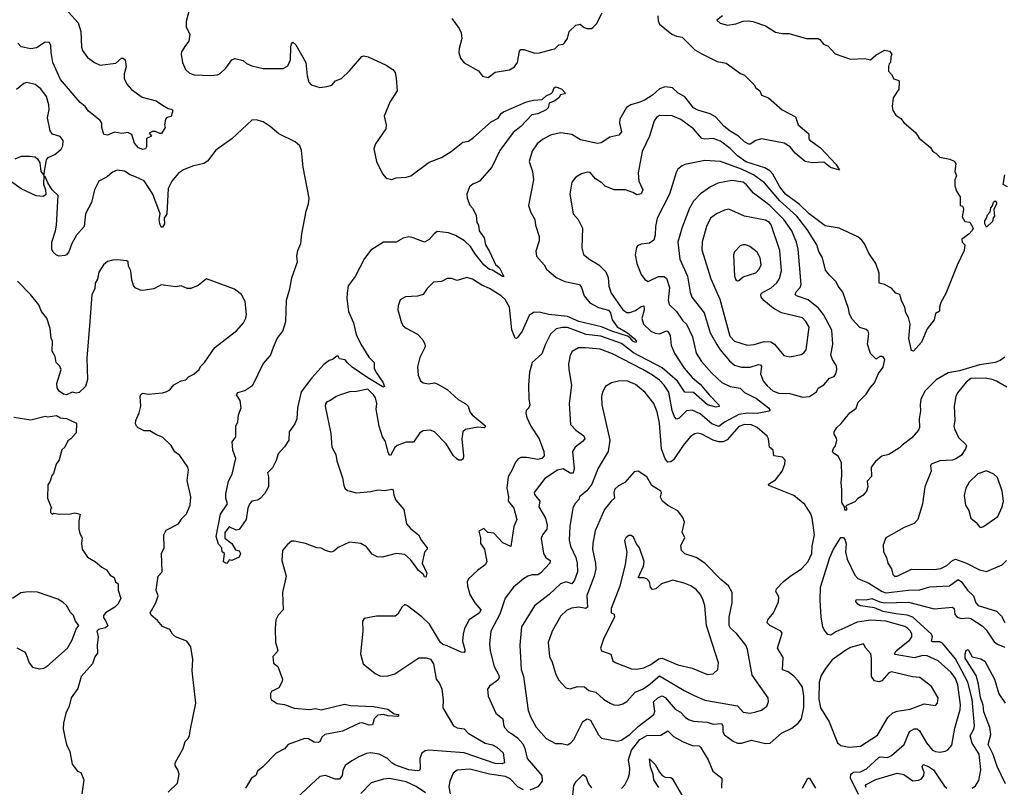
# Model space of a CAD drawing. Extents: x 2057697 to 2160550, y 827490 to 1016834.
# Tile 473 of 509: x 2119535 to 2126491, y 977061 to 982488. Entities that reach past the tile are written whole.
import ezdxf

# ---------------------------------------------------------------- set-up
doc = ezdxf.new("R2010")
doc.units = 0

msp = doc.modelspace()

# ---------------------------------------------------------------- linework, layer by layer
at = {"layer": '0CON20XD'}
for points in [[(2120733.8, 982565), (2120711.4, 982475), (2120711.2, 982435), (2120738, 982385), (2120730, 982335), (2120705.8, 982304.2), (2120679.3, 982260.7), (2120676.7, 982243.3), (2120686.2, 982185), (2120707.5, 982135), (2120735, 982108.8), (2120768, 982098), (2120885, 982092.7), (2120931.7, 982098.3), (2120951.7, 982108.3), (2120991.2, 982145), (2121035, 982203.3), (2121055, 982213.8), (2121115, 982198.8), (2121137.7, 982177.7), (2121175, 982161.2), (2121255, 982141.4), (2121397.6, 982142.4), (2121428.6, 982161.4), (2121447.5, 982205), (2121451.1, 982295), (2121455, 982317.5), (2121465, 982328.8), (2121485, 982310), (2121556.2, 982185), (2121565, 982090), (2121578, 982045), (2121595, 982028), (2121655, 982009.2), (2121705, 982014.3), (2121740, 982025), (2121766, 982055), (2121807.6, 982072.4), (2121865, 982126.2), (2121951.7, 982228.3), (2121966.8, 982233.2), (2121996, 982226), (2122123.1, 982165), (2122171.2, 982135), (2122187.1, 982115), (2122193.8, 982075), (2122201.2, 981985), (2122150.8, 981905), (2122111.2, 981805), (2122124, 981745), (2122122, 981715), (2122049.1, 981610.9), (2122038, 981575), (2122055.8, 981485), (2122097.9, 981397.9), (2122125, 981368), (2122165, 981358.1), (2122195, 981368.6), (2122265, 981373.3), (2122298.8, 981385), (2122428.9, 981481.1), (2122515, 981514.5), (2122584.4, 981555), (2122665, 981622), (2122705, 981628), (2122742, 981655), (2122865, 981765.8), (2122915, 981791.2), (2122936, 981824), (2122954, 981836), (2123115, 981905.9), (2123165, 981919.1), (2123225.6, 981924.4), (2123255, 981950), (2123290, 981965), (2123300, 981975), (2123310, 982005), (2123325, 982013.3), (2123365, 981996.2), (2123388.3, 981971.7), (2123385, 981962.5), (2123355, 981956.7), (2123342.9, 981935), (2123315, 981912.9), (2123275, 981897.5), (2123268.6, 981865), (2123255, 981851.4), (2123195, 981823.1), (2123154.4, 981815.6), (2123075, 981732.2), (2123020.8, 981689.2), (2122926.7, 981563.3), (2122871.8, 981445), (2122782.9, 981347.1), (2122765, 981336), (2122736.7, 981325), (2122712, 981305), (2122694.3, 981255), (2122695.9, 981225.9), (2122715, 981177.5), (2122734, 981155), (2122760, 981105), (2122764, 981055), (2122775.8, 981035), (2122780.8, 980995), (2122816.2, 980945), (2122826, 980895), (2122855, 980850), (2122896.8, 980756.8), (2122925, 980734), (2122955, 980672.5), (2122945, 980672.9), (2122876.5, 980716.5), (2122855, 980721.1), (2122815, 980755.5), (2122750.7, 980835), (2122720, 980885), (2122676.9, 980925), (2122615, 980963.1), (2122565, 980981.5), (2122485, 980990.6), (2122462.9, 980975), (2122426.8, 980933.2), (2122395.8, 980914.2), (2122315, 980946.2), (2122285, 980951.5), (2122245, 980943.2), (2122196, 980915), (2122105, 980914.2), (2122015, 980858.6), (2121971.3, 980798.7), (2121905, 980672.5), (2121855, 980606.7), (2121848, 980555), (2121847, 980517), (2121859.2, 980425), (2121894.1, 980344.1), (2121912.9, 980262.9), (2121944.2, 980195), (2122001.4, 980101.4), (2122038.8, 980065), (2122040.6, 980025), (2122052.7, 979992.7), (2122100, 979925), (2122112.5, 979895), (2122105, 979890), (2122095, 979894.4), (2121995, 979956.9), (2121885, 980031.8), (2121851.2, 980061.2), (2121835, 980084.3), (2121795, 980090), (2121785, 980110), (2121775, 980108.8), (2121745.5, 980084.5), (2121721.7, 980078.3), (2121685, 980050.8), (2121598.1, 979955), (2121522.8, 979857.2), (2121498.9, 979745), (2121494.2, 979665), (2121479.2, 979630.8), (2121438.1, 979575), (2121435.8, 979514.2), (2121405, 979467.5), (2121360.3, 979419.7), (2121347.6, 979372.4), (2121321.3, 979318.7), (2121286, 979285), (2121292.5, 979255), (2121294, 979185), (2121265, 979136.2), (2121235, 979102), (2121215, 979090.8), (2121176.4, 979083.6), (2121161.7, 979068.3), (2121146.2, 979033.8), (2121135.6, 978955), (2121085.9, 978884.1), (2121065, 978880), (2121015, 978902.5), (2120985, 978862.5), (2120985, 978823.3), (2121033.8, 978785), (2121060, 978740), (2121085, 978732), (2121095.3, 978715.3), (2121085, 978689.2), (2121035, 978665.8), (2121015, 978670), (2121012.5, 978662.5), (2120996.4, 978643.6), (2120976.2, 978655), (2120983, 978713), (2120966.7, 978725), (2120963.8, 978755), (2120939.1, 978779.1), (2120922.2, 978835), (2120955, 978992), (2121004.3, 979065), (2120992.1, 979105), (2120992.7, 979135), (2121009.4, 979225), (2121035.7, 979275), (2121062, 979385), (2121041.2, 979445), (2121037, 979503), (2121061.2, 979538.8), (2121062.5, 979615), (2121075.7, 979645), (2121082, 979695), (2121098.8, 979745), (2121093.3, 979795), (2121066.2, 979835), (2121077.3, 979852.7), (2121125, 979867.1), (2121181.2, 979905), (2121254.3, 980055), (2121306.1, 980113.9), (2121327.2, 980172.8), (2121353.1, 980235), (2121394.4, 980285), (2121414.4, 980355), (2121420.9, 980505), (2121443.5, 980585), (2121456.7, 980663.3), (2121497.1, 980775), (2121492.7, 980815), (2121501.1, 980855), (2121521.1, 980905), (2121528.6, 980975), (2121559.4, 981135), (2121575.6, 981185), (2121579.1, 981225), (2121538.5, 981445), (2121526.4, 981563.6), (2121514.4, 981595), (2121482, 981625), (2121365, 981680), (2121335.7, 981705.7), (2121305, 981733.5), (2121255, 981765.5), (2121205, 981780.4), (2121175, 981776.2), (2121033.6, 981646.4), (2120921.9, 981565), (2120862.6, 981487.4), (2120835, 981472.2), (2120755, 981452.7), (2120693.6, 981426.4), (2120657.6, 981402.4), (2120610, 981345), (2120585, 981293.3), (2120575.4, 981115), (2120555.8, 981085), (2120558.2, 981045), (2120545, 981020), (2120535, 981020), (2120525, 981046.7), (2120520.5, 981075), (2120527.1, 981115), (2120475, 981254), (2120415, 981348.8), (2120353.3, 981376.7), (2120315, 981390), (2120275, 981416.2), (2120225, 981423.3), (2120190.3, 981409.7), (2120153.2, 981376.8), (2120095, 981346), (2120064.6, 981285.4), (2120042.5, 981195), (2120000.9, 981115), (2119990.5, 981025), (2119936.7, 980965), (2119904.4, 980905), (2119882.4, 980847.6), (2119866.2, 980825), (2119855, 980820), (2119815, 980816), (2119795, 980822), (2119772, 980845), (2119762, 980865), (2119763.5, 980915), (2119789.1, 980995), (2119795.3, 981034.7), (2119806, 981245), (2119765, 981286), (2119733.8, 981333.8), (2119715, 981378.6), (2119705, 981383.3), (2119702.6, 981325), (2119718.4, 981285), (2119719.1, 981250.9), (2119703.1, 981236.9), (2119652.2, 981242.2), (2119545, 981292.5), (2119470.8, 981345)], [(2119879.8, 982539.8), (2119947.8, 982465), (2119967.1, 982405), (2119972.3, 982292.3), (2119980.2, 982270.2), (2120015, 982219.4), (2120064.7, 982184.7), (2120105, 982165.6), (2120215, 982180), (2120254, 982215), (2120267.5, 982215), (2120280, 982205), (2120287.5, 982155), (2120272.9, 982105), (2120272.9, 982072.9), (2120292.2, 982032.2), (2120325.8, 981995), (2120399.5, 981939.5), (2120500, 981915), (2120545, 981882.5), (2120585, 981860), (2120607.5, 981855), (2120617.5, 981845), (2120606.4, 981803.6), (2120575, 981796.7), (2120566.4, 981783.6), (2120557.5, 981745), (2120562.5, 981725), (2120536.4, 981683.6), (2120525, 981682.5), (2120495, 981696.2), (2120473.9, 981696.1), (2120450, 981685), (2120467.5, 981665), (2120431.2, 981648.8), (2120430.8, 981589.2), (2120424.3, 981575.7), (2120405, 981569.5), (2120375, 981581.8), (2120347.5, 981615), (2120326.7, 981676.7), (2120299.3, 981689.3), (2120255.9, 981684.1), (2120205, 981693.3), (2120155, 981671.2), (2120130, 981675), (2120116, 981725), (2120116, 981755), (2120103.8, 981775), (2120020.5, 981840.5), (2119998.8, 981875), (2119962.7, 981902.7), (2119824.6, 982065), (2119769.2, 982185), (2119756.8, 982255), (2119755.3, 982305.3), (2119746.8, 982326.8), (2119715, 982329.6), (2119655, 982289.6), (2119615, 982281.3), (2119546, 982295), (2119522.1, 982322.1)], [(2124500, 982515), (2124460, 982485), (2124483.2, 982463.2), (2124535, 982450), (2124595, 982457.5), (2124645, 982478.1), (2124685, 982479.1), (2124715.4, 982475.4), (2124805, 982444), (2124875, 982398.9), (2124925, 982389.4), (2124969.4, 982389.4), (2125094.1, 982354.1), (2125175.8, 982355.8), (2125188.3, 982348.3), (2125212.5, 982315), (2125245, 982303.3), (2125296.4, 982246.4), (2125405, 982208.8), (2125505, 982213.3), (2125545, 982203.3), (2125584.3, 982235.7), (2125645, 982272.5), (2125680, 982265), (2125697.5, 982245), (2125690, 982225), (2125687.5, 982185), (2125677.5, 982175), (2125673.6, 982156.4), (2125673, 982123), (2125695, 982100), (2125710, 982070), (2125745, 982057.5), (2125748.8, 982045), (2125745, 981997.5), (2125705.8, 981934.2), (2125698, 981875), (2125704, 981845), (2125725, 981813.8), (2125760.3, 981790.3), (2125781.3, 981761.3), (2125865, 981688.8), (2125890.3, 981650.3), (2125970, 981585), (2125986.1, 981556.1), (2126007.5, 981545), (2126035, 981516.7), (2126105, 981502.5), (2126136.4, 981486.4), (2126148.3, 981468.3), (2126142.5, 981415), (2126152.7, 981385), (2126140.8, 981355), (2126142, 981312), (2126153.3, 981275), (2126180, 981235), (2126180, 981175), (2126195, 981170), (2126199.3, 981159.3), (2126202.5, 981145), (2126193.9, 981093.9), (2126211.7, 981061.7), (2126246.7, 981056.7), (2126270, 981015), (2126263, 980997), (2126239.5, 980970.5), (2126190, 980935), (2126192.5, 980915), (2126212.5, 980895), (2126206.2, 980855), (2126157.2, 980752.8), (2126077.9, 980552.1), (2126042.4, 980487.6), (2126032.1, 980455), (2126032.5, 980427.5), (2126005, 980410), (2125994.5, 980365.5), (2125947.1, 980302.9), (2125905, 980208), (2125850, 980145), (2125835, 980150), (2125815.6, 980235), (2125825.8, 980335), (2125815, 980382.5), (2125796.2, 980415), (2125788.8, 980455), (2125767.1, 980495), (2125754, 980544), (2125725, 980554.2), (2125695, 980590), (2125645, 980616.7), (2125607.5, 980625), (2125608, 980695), (2125582.5, 980765), (2125535, 980836.2), (2125503.7, 980903.7), (2125485, 980928.6), (2125455, 980952.5), (2125323.2, 981013.2), (2125225, 981030), (2125112.7, 981115), (2125042.4, 981182.4), (2124945, 981254.8), (2124905, 981306), (2124856, 981396), (2124835, 981419.2), (2124800, 981440), (2124665, 981483.6), (2124607, 981525), (2124555, 981576.8), (2124485, 981628.6), (2124435, 981648), (2124375, 981643.8), (2124355, 981648.1), (2124295, 981715.7), (2124205, 981781.1), (2124145, 981808.6), (2124055, 981810), (2124033.6, 981796.4), (2124016.8, 981773.2), (2123984.4, 981665), (2123932.9, 981555), (2123904.2, 981405), (2123910, 981345), (2123936.9, 981285), (2123925, 981256.2), (2123895, 981250), (2123866.6, 981266.6), (2123815, 981284.4), (2123735, 981284.4), (2123671.5, 981311.5), (2123647.5, 981335), (2123602.6, 981362.6), (2123565, 981408), (2123545, 981410), (2123505, 981398), (2123463.3, 981375), (2123435, 981340), (2123421.9, 981255), (2123444.2, 981115), (2123481.4, 981075), (2123510.8, 981015), (2123505.8, 980875.8), (2123518.8, 980828.8), (2123562, 980792), (2123625.8, 980755), (2123675.7, 980705), (2123693.6, 980665), (2123697.1, 980605), (2123714.1, 980555), (2123795, 980436.4), (2123825, 980418.2), (2123845, 980417.2), (2123885, 980431.4), (2123925, 980460), (2123945, 980463.8), (2123946.1, 980436.1), (2123931.3, 980375), (2123941.5, 980335), (2123995, 980285.4), (2124025, 980270.8), (2124055, 980267.5), (2124105, 980287.3), (2124115, 980283.1), (2124130.4, 980255), (2124138.2, 980185), (2124162.7, 980125), (2124229.1, 980025), (2124285, 979958), (2124341.7, 979911.7), (2124405.6, 979835), (2124474.3, 979765), (2124476.4, 979753.6), (2124455, 979747.5), (2124395, 979765.4), (2124295, 979852.3), (2124235, 979854.4), (2124183.1, 979933.1), (2124075, 980025.6), (2123872.2, 980132.2), (2123787.8, 980197.8), (2123639.7, 980249.7), (2123537.4, 980262.6), (2123405, 980311), (2123368.7, 980311.3), (2123325, 980301.2), (2123286, 980264), (2123249.1, 980195), (2123223.1, 980125), (2123154.5, 980065), (2123136.2, 979995), (2123128.6, 979905), (2123132, 979805), (2123140, 979765), (2123132.5, 979745), (2123113.8, 979725), (2123111.4, 979705), (2123118.6, 979675), (2123146.9, 979615), (2123204.6, 979524.6), (2123237.5, 979435), (2123240, 979405), (2123223.8, 979385), (2123195, 979378.8), (2123115, 979392.5), (2123075, 979392.5), (2123056.9, 979383.1), (2123035, 979356.2), (2123015.3, 979304.7), (2122986.9, 979255), (2122975.8, 979175.8), (2122988.1, 979115), (2122986.9, 979085), (2123010, 979055), (2123026.4, 979035), (2123046.9, 978955), (2123026.8, 978905), (2123005, 978762.5), (2122948.6, 978788.6), (2122885, 978858.8), (2122843, 978863), (2122815, 978890), (2122778.3, 978871.7), (2122791.2, 978825), (2122790, 978785), (2122820, 978745), (2122834.4, 978655), (2122822.9, 978635), (2122768.8, 978595), (2122706.7, 978535), (2122696.2, 978515), (2122698, 978485), (2122715.5, 978425.5), (2122751.4, 978365), (2122792.2, 978315), (2122784.4, 978295), (2122710, 978245), (2122677.1, 978185), (2122667.3, 978145), (2122664.5, 978095), (2122681.1, 978035), (2122679.3, 978020.7), (2122675, 978014.2), (2122655, 978016.7), (2122555, 978062.5), (2122525, 978070), (2122507.5, 978085), (2122429.2, 978215), (2122375.4, 978265.4), (2122274.5, 978344.5), (2122255, 978352.9), (2122235, 978335.8), (2122207.6, 978285), (2122188.1, 978271.9), (2122055, 978271), (2121968.8, 978255), (2121956.7, 978235), (2121958.8, 978165), (2121944, 978005), (2121961.2, 977935), (2122046.7, 977865), (2122085, 977848), (2122135, 977850), (2122185, 977864), (2122355, 977976), (2122405.9, 977975.9), (2122437, 977967), (2122459.2, 977935), (2122477.5, 977825), (2122501.4, 977795), (2122517.4, 977757.4), (2122527.6, 977677.6), (2122525, 977622.5), (2122600, 977495), (2122625, 977480.7), (2122675.5, 977475.5), (2122704.1, 977444.1), (2122822.5, 977372.5), (2122875, 977362.3), (2122905.6, 977345), (2122950.6, 977305), (2122960.8, 977235), (2122942.5, 977227.5), (2122895, 977230.4), (2122675.3, 977305.3), (2122425, 977324.6), (2122400.8, 977319.2), (2122376.3, 977303.7), (2122362.2, 977265), (2122365.5, 977194.5), (2122359.5, 977180.5), (2122345, 977176.7), (2122285, 977185.3), (2122185, 977219.3), (2122163.4, 977233.4), (2122134.8, 977264.8)], [(2122588.1, 982495), (2122640, 982425), (2122654.2, 982395), (2122658.6, 982355), (2122640, 982285), (2122638, 982255), (2122650, 982215), (2122675, 982183.3), (2122777.5, 982125), (2122805, 982087.5), (2122845, 982080), (2122894.1, 982115.9), (2122995, 982133.8), (2123031.2, 982155), (2123052.5, 982185), (2123065.8, 982264.2), (2123075, 982276), (2123096.8, 982276.8), (2123175, 982251.9), (2123206.6, 982253.4), (2123294.1, 982275.9), (2123315, 982281.2), (2123345, 982310), (2123375, 982313.8), (2123385, 982323.3), (2123406.2, 982355), (2123418, 982405), (2123465, 982450), (2123495, 982456.2), (2123523, 982433), (2123545, 982424.2), (2123574.3, 982425.7), (2123585, 982432), (2123610.7, 982459.3), (2123651.2, 982535)], [(2124044.2, 982515), (2124045, 982480), (2124055, 982456.7), (2124142, 982385), (2124175, 982370), (2124215, 982364.2), (2124305.7, 982275.7), (2124355, 982246), (2124462.7, 982192.7), (2124525, 982181.2), (2124626.8, 982106.8), (2124656.2, 982095), (2124725, 982026.2), (2124735.8, 982005.8), (2124763.8, 981983.8), (2124776.7, 981955), (2124824.1, 981934.1), (2124921.2, 981851.2), (2125015, 981801.2), (2125035, 981743.3), (2125111.2, 981681.2), (2125111.2, 981645), (2125116.7, 981635), (2125192.9, 981582.9), (2125303.8, 981465), (2125326.1, 981423.9), (2125262.1, 981442.1), (2125215, 981480), (2125135, 981476.2), (2125084.4, 981484.4), (2125013.8, 981545), (2124978.1, 981588.1), (2124935, 981614.2), (2124775, 981646.2), (2124735, 981633.8), (2124695, 981606.7), (2124685, 981606.7), (2124655, 981624.2), (2124614, 981664), (2124555, 981699.5), (2124510.6, 981735), (2124475, 981775.7), (2124450.6, 981800.6), (2124412.9, 981822.9), (2124325, 981848.5), (2124295, 981864.6), (2124233.4, 981943.4), (2124185, 981971.5), (2124146, 982006), (2124095, 982013.1), (2124055, 981997.9), (2124005, 981954.6), (2123955, 981922), (2123915, 981903.8), (2123853.1, 981886.9), (2123822.5, 981867.5), (2123774.3, 981785), (2123772.2, 981755), (2123786.7, 981695), (2123768, 981672), (2123705, 981657.5), (2123642.7, 981617.3), (2123617, 981613), (2123498.2, 981638.2), (2123435, 981675.5), (2123357, 981687), (2123335, 981684.2), (2123285, 981671.4), (2123228.5, 981641.5), (2123190.5, 981609.5), (2123155, 981558), (2123134.3, 981485), (2123158.8, 981415), (2123164.1, 981355.9), (2123130, 981175), (2123145.6, 981125), (2123174.3, 981075), (2123179.4, 981035), (2123205.8, 980955), (2123204.2, 980925), (2123182.5, 980852.5), (2123186.2, 980815), (2123240, 980755), (2123256.2, 980725), (2123325, 980664.4), (2123386.7, 980636.7), (2123490, 980615), (2123504.5, 980594.5), (2123522.2, 980535), (2123563.1, 980485), (2123625, 980452.1), (2123695, 980434.7), (2123709.5, 980415), (2123721.1, 980365), (2123755, 980316.4), (2123830, 980275), (2123877.1, 980235)], [(2119503.3, 981505), (2119548.3, 981521.7), (2119605, 981523.7), (2119645, 981517), (2119660, 981505), (2119676.6, 981476.6), (2119684.8, 981414.8), (2119705, 981387.5), (2119725, 981495.8), (2119737.4, 981512.6), (2119783.8, 981535), (2119828.3, 981571.7), (2119840.8, 981595), (2119842.7, 981632.7), (2119822.3, 981662.3), (2119767.5, 981677.5), (2119751.3, 981701.3), (2119732.9, 981795), (2119743.9, 981853.9), (2119742, 981885), (2119724.3, 981945), (2119685, 981998), (2119645, 982030), (2119585, 982042.5), (2119565, 982037.5), (2119513.8, 981995)], [(2126495, 980103.1), (2126461.2, 980078.8), (2126426.2, 980065), (2126315, 980047.8), (2126175, 980004.4), (2126095, 979991.9), (2126009.1, 979940.9), (2125932.9, 979865), (2125902.3, 979805), (2125895.4, 979765), (2125898.2, 979721.8), (2125890, 979665), (2125890.8, 979605), (2125884, 979585), (2125837.3, 979532.7), (2125768.9, 979481.1), (2125750, 979460), (2125675, 979412.9), (2125625, 979402), (2125580.5, 979365), (2125551.1, 979325), (2125551.9, 979258.1), (2125521.2, 979225), (2125526.4, 979186.4), (2125516.7, 979155), (2125492.5, 979125), (2125455.9, 979104.1), (2125435, 979080), (2125377, 979053), (2125370, 979045), (2125376.4, 979036.4), (2125375, 979020), (2125365, 979020), (2125362.5, 979045), (2125344, 979075), (2125344, 979165), (2125337.5, 979215), (2125342.5, 979265), (2125340, 979355), (2125320.3, 979400.3), (2125281.2, 979425), (2125278, 979435), (2125285, 979457.5), (2125298.8, 979475), (2125306.7, 979515), (2125305, 979530), (2125288.3, 979558.3), (2125290, 979575), (2125308.8, 979605), (2125337.8, 979632.2), (2125400.4, 979709.6), (2125445, 979742), (2125457.5, 979785), (2125515, 979840), (2125542.5, 979885), (2125575, 979921.2), (2125603, 979987), (2125635, 980032.5), (2125647.5, 980085), (2125635, 980103.3), (2125625, 980106.2), (2125614.1, 980105.9), (2125585, 980087.5), (2125545, 980127.5), (2125524.2, 980195), (2125534.2, 980265.8), (2125529.4, 980285), (2125515, 980296.7), (2125470.9, 980310.9), (2125415, 980370), (2125396.9, 980405), (2125390.5, 980445), (2125350.7, 980560.7), (2125317.5, 980605), (2125304, 980635), (2125255, 980682), (2125228, 980718), (2125205.5, 980805), (2125179.6, 980849.6), (2125165.4, 980895), (2125098.1, 981005), (2125025, 981099.7), (2124905, 981207), (2124796.6, 981335), (2124719.9, 981389.9), (2124635, 981432), (2124485, 981485.4), (2124375, 981491.1), (2124235, 981464), (2124214.3, 981455.7), (2124185, 981431.2), (2124172.6, 981407.4), (2124126.9, 981255), (2124037.8, 981085), (2124027.3, 981025), (2124025.6, 980965), (2124015, 980930), (2123985, 980908), (2123925, 980900)], [(2126512.5, 981305), (2126482, 981322), (2126495, 981390)], [(2125065, 979819.2), (2125115, 979824.2), (2125163.9, 979856.1), (2125177, 979883), (2125215, 979907.5), (2125255, 979953.3), (2125290, 979965), (2125301.2, 979985), (2125308.8, 980015), (2125305, 980040), (2125276.7, 980085), (2125266.4, 980116.4), (2125279.7, 980195), (2125272.3, 980292.3), (2125213.8, 980403.8), (2125178.5, 980448.5), (2125105, 980507.7), (2125023.8, 980535), (2125012.5, 980545), (2125020.6, 980565), (2125049.6, 980595), (2125056.1, 980615), (2125033.9, 980866.1), (2125022.4, 980915), (2124989.1, 980995), (2124932.9, 981075), (2124835, 981174.2), (2124785, 981211.2), (2124720.3, 981260.3), (2124670.7, 981320.7), (2124645, 981338.2), (2124565, 981351.9), (2124468.1, 981331.9), (2124414.7, 981305.3), (2124345, 981257.5), (2124295, 981205.6), (2124266.8, 981155), (2124212.1, 981015), (2124185.4, 980915), (2124198.9, 980795), (2124254, 980675), (2124271.4, 980561.4), (2124283.8, 980525), (2124370.9, 980415), (2124413.9, 980275), (2124460.6, 980190.6), (2124483.3, 980153.3), (2124548.9, 980075), (2124585, 980046.5), (2124635, 980032.1), (2124695, 980032.2), (2124755, 980050.3), (2124768.8, 980048.8), (2124774.7, 980035), (2124769.3, 979985), (2124786.4, 979935), (2124815, 979898.9), (2124855, 979864.5), (2124895, 979847.9), (2124975.4, 979845.4), (2125065, 979819.2)], [(2126365, 981020), (2126353.8, 981043.8), (2126354.2, 981065), (2126366.2, 981083.8), (2126371.7, 981108.3), (2126390, 981130), (2126395, 981157.5), (2126408.3, 981171.7), (2126415, 981196.7), (2126426, 981206), (2126436.7, 981195), (2126436.4, 981186.4), (2126416.7, 981145), (2126421.7, 981098.3), (2126413, 981087), (2126408.3, 981061.7), (2126365, 981020)], [(2124975, 980104.2), (2125055, 980121.2), (2125075, 980133.3), (2125091.2, 980155), (2125111.5, 980315), (2125088.2, 980355), (2125065, 980379.2), (2124916.2, 980416.2), (2124858.9, 980448.9), (2124791.8, 980501.8), (2124772.3, 980525), (2124770.4, 980545), (2124776.5, 980555), (2124845, 980592.3), (2124885, 980627.1), (2124902.1, 980657.9), (2124917.3, 980712.7), (2124905.3, 980855), (2124845, 981036.9), (2124832.5, 981055), (2124805, 981071.1), (2124655, 981098.2), (2124545, 981148.8), (2124515, 981142), (2124457.5, 981115), (2124416.4, 981083.6), (2124386.9, 981025), (2124357.3, 980917.3), (2124355, 980860), (2124417.1, 980655), (2124482.4, 980512.4), (2124551.6, 980251.6), (2124585, 980215.3), (2124675, 980186.9), (2124725, 980191.8), (2124795, 980213.3), (2124841.3, 980211.3), (2124868, 980195), (2124933.8, 980113.8), (2124975, 980104.2)], [(2123925, 980900), (2123900, 980890), (2123892, 980878), (2123882.9, 980825), (2123894.2, 980765), (2123925, 980686.7), (2123951.3, 980651.3), (2123975, 980637.5), (2124048.5, 980671.5), (2124085, 980673.2), (2124105, 980660.5), (2124124.6, 980595), (2124116.7, 980505), (2124124.4, 980475), (2124174.1, 980424.1), (2124219.6, 980359.6), (2124245, 980334.3), (2124287.5, 980245), (2124315, 980131.2), (2124351.3, 980071.3), (2124425, 979988.9), (2124495, 979923.2), (2124555, 979895.4), (2124624, 979884), (2124655, 979851.1), (2124739.5, 979809.5), (2124824.5, 979745), (2124837.1, 979725), (2124830.3, 979719.7), (2124745, 979704.8), (2124674.2, 979705.8), (2124615, 979696.2), (2124515, 979643), (2124475, 979612.8), (2124425, 979630.2), (2124342.1, 979702.1), (2124285, 979728.2), (2124245, 979723.1), (2124195, 979670), (2124175, 979663.1), (2124160.4, 979680.4), (2124144.2, 979725), (2124122.2, 979855), (2124088, 979905), (2124055, 979938.4), (2124006.4, 979975), (2123937.3, 980015), (2123724.2, 980125), (2123635, 980158.9), (2123533, 980167), (2123482.7, 980167.3), (2123438.3, 980141.7), (2123423.1, 980115), (2123412.5, 980055), (2123413.5, 980015), (2123434.5, 979905), (2123417.8, 979775), (2123427.5, 979625), (2123464.3, 979585), (2123520.6, 979545), (2123527.1, 979525), (2123511.4, 979505), (2123460, 979465), (2123440.4, 979435), (2123452.8, 979315), (2123445, 979282.5), (2123425, 979281.1), (2123375, 979313.6), (2123335, 979302.7), (2123245.7, 979245), (2123169.2, 979145), (2123171.8, 979131.8), (2123208.6, 979085), (2123203.3, 979045), (2123249.6, 978965), (2123262.5, 978915), (2123258.2, 978885), (2123227.8, 978845), (2123219.4, 978819.4), (2123236.7, 978715), (2123252.9, 978685), (2123282, 978665), (2123280, 978645), (2123215, 978574.6), (2123195, 978564), (2123155, 978562.5), (2123125, 978553.6), (2123094.3, 978535), (2123023.1, 978475), (2122965, 978398.8), (2122928.2, 978285), (2122863.1, 978165), (2122854.5, 978075), (2122860, 978025), (2122887.5, 977915), (2122919.2, 977855), (2122922.2, 977835), (2122912.2, 977817.8), (2122855, 977775.8), (2122840, 977755), (2122844.3, 977705), (2122898.6, 977585), (2122948.1, 977545), (2122952.5, 977505), (2122961.1, 977485), (2122986.9, 977456.9), (2123017, 977437), (2123050.9, 977410.9), (2123088.7, 977368.7), (2123104.3, 977335), (2123121.1, 977265), (2123224.5, 977145), (2123225.6, 977105), (2123195.7, 977065), (2123138.3, 977041.7)], [(2124605, 980641.2), (2124615, 980643.8), (2124645, 980670.8), (2124735, 980697.1), (2124760, 980725), (2124772.2, 980755), (2124765.7, 980805), (2124746, 980845), (2124693.3, 980885), (2124665, 980895.8), (2124645, 980897.1), (2124625, 980888), (2124584.5, 980845.5), (2124577.5, 980825), (2124585.7, 980675), (2124595, 980648.8), (2124605, 980641.2)], [(2120585, 977026.2), (2120649.1, 977090.9), (2120662, 977155), (2120652.5, 977185), (2120633.3, 977215), (2120633.3, 977235), (2120690, 977335), (2120704.5, 977385), (2120724.3, 977405), (2120735.6, 977425), (2120738.5, 977461.5), (2120780.3, 977655), (2120753.7, 977883.7), (2120759.2, 977965), (2120744.4, 978054.4), (2120715.4, 978095.4), (2120635.8, 978125.8), (2120615, 978143.3), (2120596.4, 978176.4), (2120545, 978197.5), (2120509.5, 978239.5), (2120465, 978277.5), (2120457.5, 978295), (2120496.2, 978365), (2120512.5, 978415), (2120500, 978455), (2120512.5, 978555), (2120542.5, 978585), (2120537.5, 978715), (2120556.2, 978755), (2120554.3, 978845), (2120570.3, 978879.7), (2120656.2, 978925), (2120682.5, 978965), (2120713.3, 978995), (2120740, 979055), (2120744.1, 979114.1), (2120719.3, 979229.3), (2120727.5, 979305), (2120724.1, 979324.1), (2120667.3, 979407.3), (2120631.7, 979431.7), (2120605, 979476.7), (2120545, 979536.7), (2120502.3, 979552.3), (2120455, 979581.2), (2120415, 979581.2), (2120372.7, 979602.7), (2120361.2, 979615), (2120354.2, 979634.2), (2120356, 979655), (2120380.5, 979709.5), (2120390, 979755), (2120386.7, 979825), (2120391.2, 979838.8), (2120403.6, 979846.4), (2120445, 979840.8), (2120545, 979850.8), (2120575, 979859.2), (2120595, 979871.2), (2120625, 979906), (2120676.1, 979933.9), (2120708, 979942), (2120728, 979962), (2120765, 979982), (2120804.1, 980015.9), (2120812, 980035), (2120840.8, 980065), (2120915, 980171.2), (2121069.1, 980290.9), (2121116, 980345), (2121132.3, 980377.7), (2121137.1, 980402.9), (2121128.2, 980495), (2121101.5, 980545), (2121051.7, 980581.7), (2120855, 980656.2), (2120795, 980607.5), (2120745, 980587.5), (2120717.3, 980587.3), (2120675, 980605.6), (2120635, 980599.2), (2120535, 980612.2), (2120483.8, 980586.2), (2120405, 980573.1), (2120386.7, 980575), (2120351.1, 980591.1), (2120338.9, 980608.9), (2120327.6, 980647.6), (2120321.2, 980711.2), (2120303.3, 980745), (2120302.5, 980775), (2120293, 980783), (2120225, 980790), (2120191.7, 980788.3), (2120155, 980777.5), (2120126.7, 980755), (2120095, 980702.5), (2120085.8, 980654.2), (2120067.5, 980625), (2120065.4, 980584.6), (2120044.3, 980545), (2120030.6, 980355), (2120010, 980095), (2120014.2, 979945), (2120000, 979895), (2119955, 979853.3), (2119935, 979846.7), (2119905, 979853.8), (2119865, 979836.7), (2119845, 979841.2), (2119815, 979861.2), (2119800.8, 979885), (2119798, 979915), (2119828, 980015), (2119818.8, 980038.8), (2119793.8, 980063.8), (2119785.9, 980105.9), (2119763.6, 980143.6), (2119767.5, 980215), (2119756.7, 980236.7), (2119750, 980305), (2119726.8, 980376.8), (2119690, 980425), (2119670.9, 980470.9), (2119612.5, 980545), (2119519.7, 980639.7)], [(2123877.1, 980235), (2123891.9, 980215), (2123885, 980204.6), (2123865.6, 980215), (2123848.3, 980238.3), (2123829.8, 980249.8), (2123718.2, 980285), (2123645, 980317.4), (2123485, 980353.4), (2123405, 980389.6), (2123273.2, 980403.2), (2123205, 980420.7), (2123165, 980418.2), (2123133.3, 980396.7), (2123084.7, 980285.3), (2123055, 980242.5), (2123045, 980234), (2123036.1, 980236.1), (2123012.1, 980295), (2122996, 980455), (2122965, 980510), (2122935.7, 980535.7), (2122855, 980586.6), (2122801.1, 980611.1), (2122735, 980654.4), (2122695, 980664), (2122625, 980642.9), (2122585, 980657.1), (2122555, 980657.5), (2122515, 980638), (2122458.3, 980631.7), (2122412.7, 980587.3), (2122386.1, 980543.9), (2122345, 980533.8), (2122260.7, 980529.3), (2122223.6, 980506.4), (2122208, 980465), (2122205.9, 980435.9), (2122232, 980345), (2122245, 980323.3), (2122265, 980306.2), (2122344.5, 980264.5), (2122384, 980225), (2122397.5, 980195), (2122400, 980175), (2122361.3, 980098.7), (2122346.1, 980033.9), (2122351.2, 979975), (2122366.7, 979935), (2122385, 979921.2), (2122424.1, 979914.1), (2122465, 979920.8), (2122485, 979914.3), (2122555, 979872.5), (2122633.5, 979803.5), (2122683.3, 979775), (2122703.8, 979755), (2122716, 979715), (2122730.8, 979695), (2122828.8, 979615), (2122816.5, 979603.5), (2122772.1, 979607.9), (2122685, 979590), (2122666, 979575), (2122659.2, 979525), (2122670, 979405), (2122667, 979383), (2122656.4, 979373.6), (2122635, 979374.3), (2122620.8, 979385), (2122600.8, 979405), (2122548.9, 979488.9), (2122465, 979574), (2122434.2, 979585.8), (2122385, 979580.8), (2122362.1, 979567.9), (2122318.1, 979501.9), (2122265, 979500), (2122201.7, 979478.3), (2122185.6, 979464.4), (2122155, 979407.5), (2122145, 979412.5), (2122135, 979437.5), (2122118.6, 979505), (2122098.6, 979538.6), (2122075.7, 979615), (2122053.6, 979733.6), (2122058.5, 979775), (2122049.6, 979815), (2122035, 979836.5), (2121995, 979876.1), (2121915, 979859.2), (2121865, 979857.3), (2121795, 979834.4), (2121770, 979825), (2121727, 979793), (2121705, 979786), (2121695, 979772.5), (2121693.6, 979755), (2121733, 979563), (2121741.2, 979465), (2121768.8, 979415), (2121775, 979370), (2121815, 979250), (2121824.1, 979194.1), (2121833.3, 979175), (2121850.3, 979160.3), (2121915, 979143.8), (2122015, 979151.9), (2122065, 979164.2), (2122115, 979160), (2122165, 979170), (2122172.5, 979165), (2122177.3, 979127.3), (2122191.7, 979091.7), (2122248.8, 979025), (2122268, 978925), (2122299.3, 978889.3), (2122352.2, 978845), (2122374.4, 978805), (2122413.8, 978755), (2122413.3, 978745), (2122396, 978724), (2122378.1, 978645), (2122410.6, 978575), (2122405, 978546.7), (2122395, 978550), (2122386.8, 978566.8), (2122352.9, 978595), (2122337.2, 978617.2), (2122295, 978671.4), (2122255, 978708), (2122195, 978714), (2122095, 978689.2), (2122061.7, 978691.7), (2122025, 978710), (2121985, 978762), (2121945, 978784.2), (2121865, 978794.2), (2121785, 978756), (2121755, 978730), (2121735, 978724.2), (2121695, 978734.3), (2121665, 978750.8), (2121635, 978754.2), (2121555, 978785.8), (2121475, 978802.5), (2121455, 978801.2), (2121424.3, 978775.7), (2121391.2, 978735), (2121386.7, 978665), (2121418, 978555), (2121392.1, 978437.9), (2121397.5, 978315), (2121360.9, 978279.1), (2121345.8, 978244.2), (2121340.6, 978185), (2121343.1, 978085), (2121358.6, 978031.4), (2121355, 978020), (2121323.8, 977985), (2121328.3, 977938.3), (2121358.8, 977915), (2121391.1, 977825), (2121389.7, 977810.3), (2121365.5, 977764.5), (2121315, 977738), (2121308, 977725), (2121308, 977695), (2121315, 977680), (2121355, 977654), (2121405, 977645.8), (2121475, 977620), (2121585, 977610.6), (2121625, 977618.6), (2121665, 977608.1), (2121830.9, 977649.1), (2121875, 977640), (2122035, 977633.3), (2122135, 977614), (2122181.2, 977581.2), (2122212.5, 977575), (2122212.5, 977565), (2122205, 977562), (2122135, 977567.1), (2122104.2, 977575.8), (2122065, 977570.8), (2122038.8, 977545), (2122028.1, 977501.9), (2122005, 977499.5), (2121955, 977517.1), (2121935, 977515.7), (2121815, 977458.6), (2121755, 977445.6), (2121691.2, 977435), (2121670, 977415), (2121655, 977383.8), (2121642.7, 977377.3), (2121615, 977379.4), (2121575, 977402.9), (2121547, 977407), (2121431.2, 977365), (2121405, 977334.2), (2121348, 977302), (2121253.8, 977205), (2121214.3, 977175.7), (2121203.3, 977145), (2121173.8, 977125), (2121130, 977055)], [(2123405, 977362.5), (2123428, 977375), (2123449.8, 977400.2), (2123513.4, 977526.6), (2123545, 977545.6), (2123566.7, 977535), (2123625, 977432), (2123645, 977409.2), (2123755, 977388.5), (2123785, 977394.6), (2123845.4, 977435), (2123905, 977491.9), (2124014.2, 977575), (2124021.5, 977598.5), (2124012.7, 977665), (2124044.5, 977695), (2124075, 977708.2), (2124095, 977696.4), (2124165, 977614.7), (2124203.2, 977593.2), (2124236.6, 977556.6), (2124260.5, 977540.5), (2124295, 977527.8), (2124390.9, 977520.9), (2124435, 977508.2), (2124493, 977513), (2124501.8, 977495), (2124503.2, 977453.2), (2124513.4, 977433.4), (2124575, 977387.1), (2124605.9, 977374.1), (2124635, 977374.4), (2124705, 977393.5), (2124805, 977370), (2124835.8, 977374.2), (2124916.4, 977443.6), (2124990.5, 977479.5), (2125035, 977514.4), (2125058.7, 977545), (2125074.5, 977625), (2125074.5, 977704.5), (2125065, 977768.8), (2125034.5, 977815), (2125005, 977846.5), (2124965, 977876.5), (2124925, 977891.2), (2124929.1, 977979.1), (2124888.6, 978045), (2124921.2, 978151.2), (2124913.3, 978165), (2124835, 978204.2), (2124816, 978225), (2124820, 978245), (2124860.6, 978295), (2124896.9, 978373.1), (2124898.3, 978408.3), (2124877.5, 978445), (2124881.4, 978465), (2124927.9, 978515), (2124979.2, 978555), (2125057.1, 978605), (2125105, 978657.1), (2125132, 978715), (2125133.6, 978765), (2125151.2, 978845), (2125134.1, 978964.1), (2125123.3, 978995), (2125081.7, 979061.7), (2125005, 979124), (2124828, 979195), (2124826.2, 979205), (2124874.6, 979235.4), (2124921.1, 979295), (2124941.2, 979345), (2124943.3, 979375), (2124925, 979396.2), (2124862.5, 979405), (2124857.5, 979445), (2124832.5, 979465), (2124825.7, 979525), (2124815, 979543.8), (2124744.4, 979605), (2124705, 979622.9), (2124655, 979626.3), (2124615, 979612.9), (2124533.2, 979516.8), (2124505, 979504), (2124474, 979504), (2124434.3, 979514.3), (2124355, 979558.2), (2124325.5, 979564.5), (2124305, 979560.6), (2124275, 979540.6), (2124221.7, 979478.3), (2124155, 979375.6), (2124135, 979361.9), (2124115, 979360), (2124095, 979384.3), (2124068.6, 979455), (2124055.8, 979635), (2124038.2, 979715), (2124015.4, 979775), (2123955, 979852.9), (2123885, 979908.5), (2123825, 979933.6), (2123765, 979933.5), (2123715, 979921.4), (2123673.8, 979895), (2123651.4, 979855), (2123644.4, 979825), (2123648.5, 979765), (2123704.5, 979514.5), (2123692.5, 979435), (2123622.7, 979317.3), (2123576.5, 979205), (2123542.9, 979157.1), (2123489.4, 979115), (2123484.4, 979095), (2123456.7, 979065), (2123443.1, 979035), (2123422.5, 978905), (2123417.4, 978807.4), (2123425.5, 978765), (2123464.7, 978685), (2123474, 978645), (2123476.8, 978585), (2123455.4, 978525), (2123435, 978498.9), (2123395, 978514.4), (2123355, 978500), (2123276.3, 978423.7), (2123173.1, 978345), (2123079.1, 978195), (2123069.6, 978065), (2123077.8, 977895), (2123094.5, 977845), (2123128.5, 977605), (2123146.9, 977555), (2123185, 977486), (2123255, 977405.8), (2123320.3, 977370.3), (2123365, 977370.8), (2123405, 977362.5)], [(2126509.3, 979889.3), (2126435, 979933.3), (2126405, 979944.6), (2126355, 979954.6), (2126255, 979950.6), (2126220.4, 979925), (2126160.6, 979849.4), (2126149.4, 979825), (2126135.7, 979755.7), (2126140.6, 979655), (2126134.4, 979615), (2126140, 979595), (2126167.1, 979535), (2126219.2, 979485), (2126222.9, 979475), (2126216.9, 979455), (2126185, 979407.1), (2126147.4, 979382.6), (2126124.4, 979374.4), (2126035, 979368.6), (2125974.3, 979345.7), (2125968.8, 979335), (2125974.2, 979295), (2125928.8, 979185), (2125912.9, 979065), (2125880, 978955), (2125854.6, 978925.4), (2125783, 978897), (2125653.8, 978825), (2125636, 978775), (2125637.5, 978725), (2125658.8, 978685), (2125667.5, 978645), (2125694.2, 978605), (2125704.2, 978565), (2125715, 978554.2), (2125735, 978552.9)], [(2119493, 979677), (2119615, 979658.1), (2119715, 979686), (2119735, 979681.2), (2119795, 979690), (2119824.2, 979674.2), (2119865, 979668.8), (2119935.9, 979635.9), (2119935, 979567.5), (2119896.7, 979525), (2119875, 979510), (2119854.1, 979465.9), (2119833, 979447), (2119813.9, 979376.1), (2119792.5, 979345), (2119775, 979280), (2119762.5, 979265), (2119750, 979225), (2119735, 979200), (2119731.2, 979105), (2119760, 979035), (2119753, 979027), (2119752.5, 979005), (2119765, 978992.5), (2119775, 979000), (2119815, 978992.5), (2119893.6, 978993.6), (2119925, 979001.2), (2119962.5, 978992.5), (2119953.8, 978945), (2119953.8, 978885), (2119960, 978855), (2119975.8, 978825.8), (2119971.2, 978785), (2119976.7, 978745), (2120015, 978687.5), (2120070, 978655), (2120115, 978617.5)], [(2124695, 977585.5), (2124735, 977594.5), (2124775, 977607.8), (2124812.5, 977635), (2124824.2, 977665), (2124822.5, 977695), (2124710, 977855), (2124676.5, 978035), (2124665.6, 978065), (2124598.9, 978148.9), (2124555.9, 978185.9), (2124546.2, 978205), (2124547.5, 978265), (2124569.4, 978365), (2124567.3, 978437.3), (2124541.4, 978485), (2124489.5, 978529.5), (2124375, 978646.8), (2124315, 978686.5), (2124235, 978711.9), (2124209.4, 978735), (2124205, 978770), (2124234.2, 978825), (2124216, 978865), (2124232.5, 978935), (2124218.9, 978968.9), (2124185, 979016.2), (2124115, 979052.9), (2124077.1, 979085), (2124061.7, 979111.7), (2124068.7, 979145), (2124063.8, 979155), (2124001.9, 979195), (2123965, 979256), (2123905, 979296), (2123875, 979292), (2123809.2, 979215), (2123765, 979193.2), (2123740.5, 979169.5), (2123732.8, 979145), (2123737.5, 979105), (2123713.5, 979085), (2123667.5, 979025), (2123600.9, 978875), (2123583.1, 978785), (2123581.5, 978745), (2123603.5, 978643.5), (2123605.3, 978605), (2123594.7, 978555), (2123542.8, 978417.2), (2123545.4, 978334.6), (2123533.6, 978326.4), (2123485, 978334.6), (2123432.7, 978327.3), (2123397.8, 978312.2), (2123357, 978273), (2123295.7, 978165), (2123269.4, 978085), (2123277.5, 977985), (2123296.9, 977945), (2123320.6, 977865), (2123342, 977822), (2123394.5, 977764.5), (2123425, 977757.1), (2123475, 977774.2), (2123525, 977770.8), (2123555, 977745.5), (2123605, 977732.9), (2123660, 977685), (2123705.5, 977655.5), (2123733.4, 977643.4), (2123765, 977642.9), (2123795, 977650.6), (2123825, 977667.5), (2123882.7, 977735), (2123935, 977754.7), (2123975, 977780.4), (2124055, 977849.2), (2124229.2, 977745), (2124300.5, 977710.5), (2124375, 977678.5), (2124605, 977636.9), (2124645, 977592.5), (2124695, 977585.5)], [(2126325, 978897.5), (2126345, 978904.2), (2126445, 978976.7), (2126476.6, 979043.4), (2126485.6, 979085), (2126475.5, 979155), (2126442.5, 979252.5), (2126416.1, 979276.1), (2126365, 979298.8), (2126305, 979277.1), (2126242.6, 979217.4), (2126220, 979175), (2126207.5, 979125), (2126216.7, 979055), (2126239.2, 979019.2), (2126255, 978964), (2126292.6, 978932.6), (2126315, 978902.5), (2126325, 978897.5)], [(2124395, 977857.8), (2124435, 977862.9), (2124468.1, 977895), (2124471.3, 977941.3), (2124386.3, 978206.3), (2124374.5, 978345), (2124364.6, 978384.6), (2124344.4, 978425), (2124315, 978460), (2124275.8, 978485), (2124230, 978505), (2124150, 978525), (2124069.5, 978500.5), (2124028.1, 978465), (2124005, 978460), (2123991.1, 978475), (2123983.4, 978513.4), (2123965, 978534.2), (2123945, 978541.9), (2123905, 978542.5), (2123942.5, 978625), (2123947.9, 978657.9), (2123913.8, 978755), (2123892.3, 978782.3), (2123870.7, 978830.7), (2123855, 978842.5), (2123839.3, 978840.7), (2123817.5, 978825), (2123806.7, 978805), (2123823.9, 978723.9), (2123813, 978637), (2123775, 978482.5), (2123712.7, 978325), (2123712.5, 978295), (2123735.8, 978285.8), (2123737.5, 978265), (2123661.5, 978115), (2123639.2, 978045), (2123645, 978026.7), (2123711.7, 978001.7), (2123725, 977956.2), (2123742.6, 977942.6), (2123857.9, 977897.9), (2123895.5, 977895.5), (2123945, 977905.4), (2123995, 977929.2), (2124050.2, 977969.8), (2124075, 977974.1), (2124185, 977927.5), (2124285, 977902.9), (2124395, 977857.8)], [(2125460.5, 977010.5), (2125405.3, 977125), (2125407.5, 977155), (2125425, 977167.5), (2125475, 977170.5), (2125517.5, 977192.5), (2125605, 977273.2), (2125615, 977277.3), (2125665, 977272.9), (2125695, 977286.7), (2125782.9, 977365), (2125820.5, 977455), (2125855, 977474.6), (2125875, 977473.8), (2125891.2, 977461.2), (2125942.1, 977375), (2125984.5, 977325), (2126004.2, 977314.2), (2126035, 977309.6), (2126075, 977317.1), (2126093.1, 977326.9), (2126120.3, 977359.7), (2126140.6, 977479.4), (2126178.3, 977611.7), (2126181.4, 977645), (2126163.5, 977785), (2126145, 977830.9), (2126115, 977873.8), (2126024.8, 977954.8), (2125945, 977991.6), (2125915, 977992.9), (2125853.3, 977976.7), (2125720.4, 978000.4), (2125715.8, 978005), (2125727.5, 978025), (2125824.4, 978105), (2125838.5, 978125), (2125838.8, 978145), (2125828.8, 978165), (2125810, 978185), (2125787.3, 978197.3), (2125655, 978235.2), (2125547.8, 978242.2), (2125452.1, 978227.9), (2125365, 978189.7), (2125299.6, 978160.4), (2125265, 978136.4), (2125245, 978140.5), (2125217.3, 978175), (2125209.1, 978195), (2125196.9, 978265), (2125189.4, 978385), (2125192.8, 978475), (2125258.2, 978685), (2125284.6, 978745), (2125335, 978826.2), (2125355, 978827.5), (2125367.3, 978807.3), (2125372.7, 978782.7), (2125369.4, 978725), (2125380.5, 978675), (2125435, 978560), (2125455, 978536.7), (2125535, 978504.7), (2125629.2, 978445), (2125655, 978436.3), (2125814.2, 978454.2), (2125893.5, 978456.5), (2125965, 978478.6), (2126104.1, 978485.9), (2126165, 978529.6), (2126185, 978515.4), (2126230.4, 978455), (2126274, 978415), (2126290.4, 978365), (2126306.6, 978346.6), (2126436.7, 978306.8), (2126470.3, 978270.3), (2126495, 978225.8)], [(2125735, 978552.9), (2125835, 978603.3), (2125995, 978601.3), (2126041.7, 978608.3), (2126085, 978628.5), (2126124.7, 978665.3), (2126145, 978673.8), (2126223.8, 978645), (2126315, 978598.6), (2126365, 978586.2), (2126475.9, 978634.1), (2126505.9, 978664.1)], [(2120115, 978617.5), (2120148, 978598), (2120175, 978560), (2120202.5, 978545), (2120213.3, 978515), (2120230.7, 978500.7), (2120231.2, 978455), (2120250, 978395), (2120227.5, 978355), (2120207.5, 978335), (2120142.5, 978295), (2120127.5, 978275), (2120128.3, 978258.3), (2120140, 978245), (2120157, 978203), (2120141.7, 978188.3), (2120092.7, 978177.3), (2120080, 978165), (2120090, 978125), (2120083.3, 978065), (2120085, 978010), (2120066.4, 977983.6), (2120050, 977935), (2119970.8, 977845), (2119945, 977760), (2119898.1, 977695), (2119886, 977635), (2119861.2, 977585), (2119844, 977515), (2119842.5, 977475), (2119853.1, 977415), (2119867.1, 977365), (2119890, 977315), (2119905.8, 977225), (2119943.3, 977175), (2119966.7, 977165), (2119988.6, 977115), (2119974.2, 977015)], [(2119675, 977900), (2119705, 977904.4), (2119726.2, 977915), (2119873.8, 978045), (2119906.2, 978105), (2119935, 978180), (2119952.5, 978205), (2119930, 978235), (2119916.1, 978276.1), (2119895, 978297.5), (2119865, 978346.7), (2119840.3, 978370.3), (2119805, 978391.2), (2119660.6, 978440.6), (2119595, 978443.3), (2119543.3, 978435), (2119484.3, 978395)], [(2126265, 977056), (2126287.9, 977072.1), (2126310.3, 977109.7), (2126326.2, 977185), (2126314.2, 977295), (2126265, 977373.8), (2126250.5, 977425), (2126276.7, 977473.2), (2126279.4, 977495), (2126263.7, 977685), (2126232.8, 977805), (2126145, 977968.4), (2126055, 978081.1), (2126035, 978089.7), (2125985, 978088.9), (2125975.8, 978095), (2125983.4, 978125), (2125977.2, 978145), (2125845, 978264.4), (2125805, 978279.4), (2125725, 978286.6), (2125635, 978304.8), (2125575, 978329.5), (2125475.5, 978344.5), (2125456, 978355), (2125441.9, 978375), (2125443.9, 978386.1), (2125455, 978390), (2125515, 978386.8), (2125555, 978396.4), (2125612.7, 978372.7), (2125645.2, 978365.2), (2125815, 978370.5), (2125995, 978323.5), (2126125.5, 978335.5), (2126136.2, 978326.2), (2126142.4, 978282.4), (2126158.6, 978265), (2126185, 978254.1), (2126235, 978260), (2126255, 978255.7), (2126335, 978203.1), (2126361.8, 978175), (2126420.4, 978090.4), (2126443.4, 978073.4), (2126495, 978052.7)], [(2119515, 978048), (2119568.3, 978018.3), (2119580.6, 978000.6), (2119602.1, 977942.1), (2119625, 977910), (2119675, 977900)], [(2125395, 977344.3), (2125475, 977351.9), (2125595, 977428.9), (2125668.1, 977555), (2125702.7, 977587.3), (2125735, 977598.9), (2125825, 977614.6), (2125925, 977651.9), (2126005, 977640), (2126020, 977655), (2126023, 977693), (2125977.5, 977775), (2125895, 977837.5), (2125842.8, 977842.8), (2125695, 977878.5), (2125675, 977871.4), (2125625, 977813.5), (2125605, 977806.2), (2125573.1, 977813.1), (2125551.8, 977845), (2125553.6, 977973.6), (2125548.1, 978005), (2125513.8, 978045), (2125496.1, 978076.1), (2125405, 978050.8), (2125365, 978026.9), (2125275, 977962.2), (2125227.8, 977902.2), (2125197.9, 977852.1), (2125184.2, 977805), (2125180.8, 977685), (2125192.6, 977622.6), (2125253.9, 977523.9), (2125312.9, 977375), (2125335, 977355.8), (2125395, 977344.3)], [(2126500.5, 977085), (2126439.3, 977209.3), (2126412.2, 977292.2), (2126376.9, 977365), (2126395.2, 977435), (2126389.3, 977485), (2126346.5, 977595), (2126342.4, 977642.4), (2126323.8, 977696.2), (2126309.4, 977789.4), (2126292, 977852), (2126215.4, 977975), (2126215.5, 978004.5), (2126222.4, 978027.6), (2126235.9, 978035.9), (2126265, 977984.3), (2126325, 977969.5), (2126352.3, 977952.3), (2126421.4, 977825), (2126452.5, 977722.5), (2126497.3, 977655)], [(2123787.4, 977052.6), (2123810.6, 977079.4), (2123834.6, 977125.4), (2123843.1, 977156.9), (2123846, 977195), (2123836.2, 977255), (2123856.8, 977325), (2123915, 977400.2), (2123965, 977427.6), (2124065, 977430.8), (2124115, 977460.6), (2124155, 977421.5), (2124218.1, 977385), (2124285, 977356.2), (2124334.3, 977354.3), (2124345, 977346), (2124400, 977255), (2124432.5, 977175), (2124495.7, 977125.7), (2124494, 977055)], [(2122134.8, 977264.8), (2122075, 977296.1), (2122015, 977304.6), (2121985, 977300), (2121935, 977278.5), (2121880.5, 977249.5), (2121835.7, 977215), (2121818.7, 977181.3), (2121813.3, 977145), (2121795, 977118.6), (2121765, 977117.8), (2121695, 977145.8), (2121655, 977138), (2121399.7, 976900.3)], [(2124049.4, 977059.4), (2124016.2, 977115), (2124010.4, 977155), (2123992.7, 977202.7), (2123985, 977262.5), (2124025, 977222.5), (2124055, 977167.5), (2124075, 977144.2), (2124095, 977132.5), (2124135, 977131.2), (2124145, 977123.8), (2124217.8, 976997.8)], [(2123095, 977042.7), (2123055, 977064.1), (2123000.5, 977120.5), (2122967.1, 977137.1), (2122855, 977154.8), (2122715, 977188.9), (2122625, 977181.9), (2122598.3, 977161.7), (2122574.4, 977105), (2122566.3, 977063.7), (2122575.9, 977015)], [(2125515, 977059.3), (2125510.7, 977075), (2125515, 977081.8), (2125583.8, 977116.2), (2125735, 977160.5), (2125782, 977152), (2125845, 977106.4), (2125885, 977111.9), (2125905, 977120.8), (2125922.2, 977145), (2125925.4, 977165), (2125911.5, 977205), (2125918.3, 977221.7), (2125955, 977209.4), (2125990.9, 977185), (2126065, 977071.9), (2126085, 977055.5)], [(2122402.2, 977022.2), (2122335, 977066.7), (2122265, 977100), (2122146.7, 977123.3), (2122105, 977119.1), (2122018, 977092), (2121945, 977018.2)], [(2123441.3, 976985), (2123450, 977075), (2123467.4, 977102.6), (2123515, 977152.5), (2123535, 977138), (2123554.5, 977085), (2123575, 977057.8)], [(2125065, 977054.4), (2125103.8, 977125), (2125115, 977126.2), (2125157.5, 977055)]]:
    msp.add_lwpolyline(points, dxfattribs=at)

doc.saveas('drawing.dxf')
